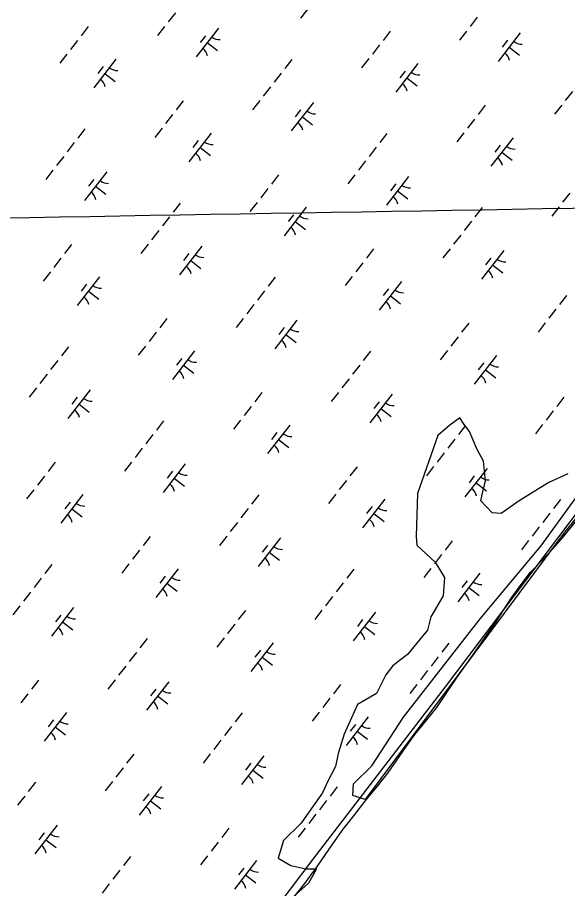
# Model space of a CAD drawing. Extents: x 3888273 to 3909528, y 158682 to 181032.
# Drawn here: x 3901629 to 3902388, y 174052 to 175253 of the extents above; entities that cross this region are included whole.
import ezdxf

# ---------------------------------------------------------------- set-up
doc = ezdxf.new("R2010")
doc.units = 0
for name, color, linetype in [('V-GRID-MAJR', 7, 'Continuous'), ('V-RIVR-EDGE', 7, 'Continuous'), ('V-RRAP-FSHR', 7, 'Continuous'), ('V-WETL-SWMP', 7, 'Continuous')]:
    doc.layers.add(name, color=color, linetype=linetype)

msp = doc.modelspace()

# ---------------------------------------------------------------- linework, layer by layer
at = {"layer": 'V-GRID-MAJR'}
msp.add_spline([(3898267.4, 174919.7), (3899105.7, 174933.9), (3904435.1, 175024.2), (3904936.9, 175032.7)], degree=3, dxfattribs=at)
at = {"layer": 'V-RIVR-EDGE'}
for points in [[(3902388.3, 174623.4), (3902362.2, 174611.3), (3902321.3, 174586.2), (3902296.3, 174568.5), (3902284.2, 174569.5), (3902268.4, 174586.2), (3902271.2, 174599.2), (3902274.9, 174613.1), (3902272.1, 174641), (3902262.8, 174657.7), (3902252.6, 174681.9), (3902245.2, 174691.2), (3902239.6, 174700.5), (3902225.6, 174690.3), (3902208.9, 174676.3), (3902181, 174596.4), (3902179.2, 174536.9), (3902180.1, 174524.9), (3902205.2, 174501.6), (3902218.2, 174480.3), (3902216.3, 174455.2), (3902199.6, 174426.4), (3902195, 174407.8), (3902183.8, 174394.8), (3902167.1, 174374.3), (3902156, 174366), (3902146.7, 174358.5), (3902137.4, 174346.4), (3902129.9, 174331.6), (3902124.4, 174320.4), (3902098.3, 174305.6), (3902090, 174287), (3902079.8, 174264.7), (3902071.4, 174237.7), (3902067.7, 174220.1), (3902057.5, 174200.6), (3902050, 174183.8), (3902034.2, 174161.5), (3902020.3, 174142), (3901996.1, 174117.9), (3901988.7, 174093.7), (3902006.3, 174083.5), (3902026.8, 174078.8), (3902041.7, 174078.8), (3902034.2, 174065.8), (3902030.5, 174059.3), (3902008.2, 174038.9)], [(3902465.4, 174642.9), (3902384.5, 174543.4), (3902108.6, 174174.5), (3902091.8, 174180.1), (3902092.8, 174195.9), (3902117.9, 174221), (3902161.5, 174287.9), (3902267.5, 174423.6), (3902351.1, 174523.9), (3902417.1, 174614.1)]]:
    msp.add_lwpolyline(points, dxfattribs=at)
at = {"layer": 'V-RRAP-FSHR'}
msp.add_lwpolyline([(3903102.7, 175509.3), (3903082.1, 175483.4), (3902997.5, 175371.3), (3902864.9, 175197.8), (3902673.3, 174922.4), (3902531.8, 174738.4), (3902438.3, 174619.4), (3902219.3, 174329.8), (3902036.5, 174092.1), (3901938.6, 173962.6), (3901868.1, 173866.6), (3901815, 173808.1), (3901746, 173745.2), (3901613.7, 173616.3), (3901452.9, 173472.2), (3901199.6, 173252.1), (3901151.7, 173210), (3901101.4, 173147), (3901045.8, 173104.6), (3901042.7, 173100.6), (3901016.7, 173085.3)], dxfattribs=at)
at = {"layer": 'V-WETL-SWMP'}
for p, q in [((3902050.3, 175291), (3902019.6, 175251.6)), ((3901846.8, 175259), (3901836.9, 175246.4)), ((3902263.4, 175252.8), (3902253.6, 175240.1)), ((3901726.6, 175239.8), (3901716.7, 175227.2)), ((3901832, 175240), (3901822.2, 175227.4)), ((3901906.2, 175237.6), (3901875.5, 175198.1)), ((3901888.4, 175227.3), (3901881, 175217.8)), ((3902143.2, 175233.6), (3902133.4, 175220.9)), ((3902248.7, 175233.8), (3902238.9, 175221.2)), ((3902322.8, 175231.3), (3902292.1, 175191.9)), ((3901711.8, 175220.9), (3901702, 175208.2)), ((3901890.8, 175217.8), (3901905, 175206.8)), ((3902128.5, 175214.6), (3902118.7, 175202)), ((3902305.1, 175221.1), (3902297.7, 175211.6)), ((3901697.1, 175201.9), (3901687.3, 175189.3)), ((3902307.5, 175211.6), (3902321.7, 175200.6)), ((3901764.9, 175195.1), (3901734.2, 175155.7)), ((3902007.5, 175194.7), (3901997.7, 175182.1)), ((3902113.8, 175195.7), (3902103.9, 175183.1)), ((3901747.2, 175184.9), (3901739.8, 175175.4)), ((3902181.6, 175188.9), (3902150.9, 175149.4)), ((3902163.8, 175178.6), (3902156.5, 175169.2)), ((3901749.6, 175175.4), (3901763.8, 175164.3)), ((3901992.8, 175175.8), (3901983, 175163.1)), ((3902166.2, 175169.2), (3902180.5, 175158.1)), ((3901978, 175156.8), (3901968.2, 175144.2)), ((3902394.7, 175150.6), (3902384.9, 175138)), ((3901857.8, 175137.7), (3901848, 175125)), ((3901963.3, 175137.9), (3901953.5, 175125.3)), ((3902037.5, 175135.4), (3902006.7, 175096)), ((3902274.5, 175131.4), (3902264.7, 175118.8)), ((3902380, 175131.7), (3902370.2, 175119)), ((3901843.1, 175118.7), (3901833.3, 175106.1)), ((3902019.7, 175125.2), (3902012.3, 175115.7)), ((3902022.1, 175115.7), (3902036.3, 175104.6)), ((3902259.8, 175112.5), (3902249.9, 175099.9)), ((3901722.1, 175098.8), (3901712.3, 175086.2)), ((3901828.4, 175099.8), (3901818.5, 175087.1)), ((3902245, 175093.5), (3902235.2, 175080.9)), ((3901896.2, 175093), (3901865.5, 175053.5)), ((3901878.5, 175082.7), (3901871.1, 175073.2)), ((3902138.8, 175092.6), (3902129, 175079.9)), ((3902312.9, 175086.7), (3902282.2, 175047.3)), ((3901707.4, 175079.9), (3901697.6, 175067.2)), ((3901880.9, 175073.2), (3901895.1, 175062.2)), ((3902124.1, 175073.6), (3902114.2, 175061)), ((3902295.1, 175076.5), (3902287.8, 175067)), ((3901692.7, 175060.9), (3901682.8, 175048.3)), ((3902297.5, 175067), (3902311.7, 175056)), ((3902109.3, 175054.7), (3902099.5, 175042.1)), ((3901677.9, 175042), (3901668.1, 175029.3)), ((3901752.1, 175039.5), (3901721.4, 175000)), ((3901989.1, 175035.5), (3901979.3, 175022.9)), ((3902094.6, 175035.7), (3902084.8, 175023.1)), ((3901734.3, 175029.2), (3901726.9, 175019.8)), ((3902168.7, 175033.3), (3902138, 174993.8)), ((3902151, 175023), (3902143.6, 175013.5)), ((3901736.7, 175019.8), (3901750.9, 175008.7)), ((3901974.4, 175016.6), (3901964.6, 175003.9)), ((3902153.4, 175013.5), (3902167.6, 175002.5)), ((3902391.1, 175010.3), (3902381.2, 174997.7)), ((3901959.6, 174997.6), (3901949.8, 174985)), ((3901853.4, 174996.7), (3901843.6, 174984)), ((3902027.5, 174990.8), (3901996.8, 174951.4)), ((3902270.1, 174990.4), (3902260.3, 174977.8)), ((3902376.3, 174991.4), (3902366.5, 174978.8)), ((3901838.7, 174977.7), (3901828.9, 174965.1)), ((3902009.7, 174980.6), (3902002.4, 174971.1)), ((3902012.1, 174971.1), (3902026.3, 174960)), ((3902255.3, 174971.5), (3902245.5, 174958.9)), ((3901823.9, 174958.8), (3901814.1, 174946.1)), ((3902240.6, 174952.5), (3902230.8, 174939.9)), ((3901703.7, 174939.6), (3901693.9, 174927)), ((3901809.2, 174939.8), (3901799.4, 174927.2)), ((3901883.3, 174937.4), (3901852.6, 174897.9)), ((3901865.6, 174927.1), (3901858.2, 174917.6)), ((3902120.4, 174933.4), (3902110.6, 174920.7)), ((3902225.9, 174933.6), (3902216, 174921)), ((3902300, 174931.1), (3902269.3, 174891.7)), ((3901689, 174920.6), (3901679.2, 174908)), ((3901868, 174917.6), (3901882.2, 174906.6)), ((3902105.7, 174914.4), (3902095.8, 174901.8)), ((3902282.3, 174920.9), (3902274.9, 174911.4)), ((3901674.3, 174901.7), (3901664.4, 174889.1)), ((3902284.7, 174911.4), (3902298.9, 174900.3)), ((3901742.1, 174894.9), (3901711.4, 174855.4)), ((3901984.7, 174894.5), (3901974.9, 174881.9)), ((3902090.9, 174895.5), (3902081.1, 174882.9)), ((3901724.3, 174884.7), (3901717, 174875.2)), ((3902158.8, 174888.7), (3902128.1, 174849.2)), ((3902141, 174878.4), (3902133.6, 174869)), ((3901726.8, 174875.2), (3901741, 174864.1)), ((3901970, 174875.6), (3901960.1, 174862.9)), ((3902143.4, 174869), (3902157.6, 174857.9)), ((3902386.6, 174869.3), (3902376.8, 174856.7)), ((3901955.2, 174856.6), (3901945.4, 174844)), ((3902371.9, 174850.4), (3902362.1, 174837.8)), ((3901835, 174837.4), (3901825.2, 174824.8)), ((3901940.5, 174837.7), (3901930.7, 174825.1)), ((3902014.6, 174835.2), (3901983.9, 174795.7)), ((3902251.7, 174831.2), (3902241.9, 174818.6)), ((3902357.2, 174831.5), (3902347.3, 174818.8)), ((3901820.3, 174818.5), (3901810.5, 174805.9)), ((3901996.9, 174825), (3901989.5, 174815.5)), ((3901999.3, 174815.5), (3902013.5, 174804.4)), ((3902236.9, 174812.3), (3902227.1, 174799.6)), ((3901699.3, 174798.6), (3901689.5, 174786)), ((3901805.5, 174799.6), (3901795.7, 174786.9)), ((3902222.2, 174793.3), (3902212.4, 174780.7)), ((3901873.4, 174792.8), (3901842.7, 174753.3)), ((3901855.6, 174782.5), (3901848.3, 174773)), ((3902116, 174792.4), (3902106.2, 174779.7)), ((3902290.1, 174786.5), (3902259.3, 174747.1)), ((3901684.6, 174779.6), (3901674.7, 174767)), ((3901858, 174773), (3901872.2, 174762)), ((3902101.2, 174773.4), (3902091.4, 174760.8)), ((3902272.3, 174776.3), (3902264.9, 174766.8)), ((3901669.8, 174760.7), (3901660, 174748.1)), ((3902274.7, 174766.8), (3902288.9, 174755.8)), ((3902086.5, 174754.5), (3902076.7, 174741.9)), ((3901655.1, 174741.8), (3901645.3, 174729.1)), ((3901729.2, 174739.3), (3901698.5, 174699.8)), ((3901966.3, 174735.3), (3901956.5, 174722.7)), ((3902071.8, 174735.5), (3902061.9, 174722.9)), ((3901711.5, 174729), (3901704.1, 174719.6)), ((3902145.9, 174733.1), (3902115.2, 174693.6)), ((3902128.1, 174722.8), (3902120.8, 174713.3)), ((3902383, 174729.1), (3902373.1, 174716.4)), ((3901713.9, 174719.6), (3901728.1, 174708.5)), ((3901951.6, 174716.4), (3901941.7, 174703.7)), ((3902130.6, 174713.3), (3902144.8, 174702.3)), ((3902368.2, 174710.1), (3902358.4, 174697.5)), ((3901936.8, 174697.4), (3901927, 174684.8)), ((3901830.6, 174696.4), (3901820.8, 174683.8)), ((3902004.7, 174690.6), (3901974, 174651.2)), ((3902247.3, 174690.2), (3902237.4, 174677.6)), ((3902353.5, 174691.2), (3902343.7, 174678.6)), ((3901815.9, 174677.5), (3901806, 174664.9)), ((3901986.9, 174680.4), (3901979.5, 174670.9)), ((3901989.3, 174670.9), (3902003.5, 174659.8)), ((3902232.5, 174671.3), (3902222.7, 174658.7)), ((3901801.1, 174658.6), (3901791.3, 174645.9)), ((3902217.8, 174652.3), (3902208, 174639.7)), ((3901680.9, 174639.4), (3901671.1, 174626.8)), ((3901786.4, 174639.6), (3901776.6, 174627)), ((3901860.5, 174637.1), (3901829.8, 174597.7)), ((3901842.8, 174626.9), (3901835.4, 174617.4)), ((3902097.6, 174633.2), (3902087.8, 174620.5)), ((3902203, 174633.4), (3902193.2, 174620.8)), ((3902277.2, 174630.9), (3902246.5, 174591.5)), ((3901666.2, 174620.4), (3901656.4, 174607.8)), ((3901845.2, 174617.4), (3901859.4, 174606.4)), ((3902082.8, 174614.2), (3902073, 174601.6)), ((3902259.4, 174620.7), (3902252.1, 174611.2)), ((3901651.4, 174601.5), (3901641.6, 174588.9)), ((3902261.8, 174611.2), (3902276, 174600.1)), ((3901719.3, 174594.7), (3901688.6, 174555.2)), ((3901961.9, 174594.3), (3901952, 174581.7)), ((3902068.1, 174595.3), (3902058.3, 174582.6)), ((3901701.5, 174584.4), (3901694.2, 174575)), ((3902135.9, 174588.5), (3902105.2, 174549)), ((3902118.2, 174578.2), (3902110.8, 174568.7)), ((3902378.5, 174588.1), (3902368.7, 174575.4)), ((3901703.9, 174575), (3901718.1, 174563.9)), ((3901947.1, 174575.4), (3901937.3, 174562.7)), ((3902120.6, 174568.7), (3902134.8, 174557.7)), ((3902363.8, 174569.1), (3902354, 174556.5)), ((3901932.4, 174556.4), (3901922.6, 174543.8)), ((3902381.7, 174535.8), (3902400.5, 174559)), ((3902349.1, 174550.2), (3902339.2, 174537.6)), ((3901812.2, 174537.2), (3901802.4, 174524.6)), ((3901917.7, 174537.5), (3901907.8, 174524.8)), ((3901991.8, 174535), (3901961.1, 174495.5)), ((3902228.9, 174531), (3902219, 174518.4)), ((3902334.3, 174531.3), (3902324.5, 174518.6)), ((3902367.3, 174519.4), (3902381.7, 174535.8)), ((3901797.5, 174518.3), (3901787.6, 174505.7)), ((3901974, 174524.7), (3901966.7, 174515.3)), ((3902353.2, 174504.2), (3902367.3, 174519.4)), ((3901976.4, 174515.3), (3901990.7, 174504.2)), ((3902214.1, 174512.1), (3902204.3, 174499.4)), ((3901676.5, 174498.4), (3901666.7, 174485.8)), ((3901782.7, 174499.4), (3901772.9, 174486.7)), ((3902199.4, 174493.1), (3902189.6, 174480.5)), ((3902337.1, 174487.8), (3902353.2, 174504.2)), ((3901850.6, 174492.6), (3901819.9, 174453.1)), ((3901832.8, 174482.3), (3901825.4, 174472.8)), ((3902093.2, 174492.2), (3902083.3, 174479.5)), ((3902267.2, 174486.3), (3902236.5, 174446.9)), ((3902324.2, 174471), (3902337.1, 174487.8)), ((3901661.7, 174479.4), (3901651.9, 174466.8)), ((3901835.2, 174472.8), (3901849.4, 174461.8)), ((3902078.4, 174473.2), (3902068.6, 174460.6)), ((3902249.5, 174476.1), (3902242.1, 174466.6)), ((3902310.9, 174452.6), (3902324.2, 174471)), ((3901647, 174460.5), (3901637.2, 174447.9)), ((3902251.9, 174466.6), (3902266.1, 174455.5)), ((3902063.7, 174454.3), (3902053.9, 174441.6)), ((3902298.8, 174433.9), (3902310.9, 174452.6)), ((3901632.3, 174441.6), (3901622.4, 174428.9)), ((3901706.4, 174439.1), (3901675.7, 174399.6)), ((3901943.5, 174435.1), (3901933.6, 174422.5)), ((3902048.9, 174435.3), (3902039.1, 174422.7)), ((3902291, 174421.9), (3902298.8, 174433.9)), ((3901688.7, 174428.8), (3901681.3, 174419.4)), ((3902123.1, 174432.9), (3902092.4, 174393.4)), ((3902105.3, 174422.6), (3902098, 174413.1)), ((3902257.5, 174373.3), (3902291, 174421.9)), ((3901691.1, 174419.4), (3901705.3, 174408.3)), ((3901928.7, 174416.1), (3901918.9, 174403.5)), ((3902107.7, 174413.1), (3902121.9, 174402.1)), ((3901914, 174397.2), (3901904.2, 174384.6)), ((3901807.8, 174396.2), (3901797.9, 174383.6)), ((3901981.8, 174390.4), (3901951.1, 174350.9)), ((3902224.4, 174390), (3902214.6, 174377.4)), ((3901793, 174377.3), (3901783.2, 174364.7)), ((3901964.1, 174380.2), (3901956.7, 174370.7)), ((3902235.6, 174342.9), (3902257.5, 174373.3)), ((3901966.5, 174370.7), (3901980.7, 174359.6)), ((3902209.7, 174371.1), (3902199.9, 174358.4)), ((3901778.3, 174358.4), (3901768.5, 174345.7)), ((3902195, 174352.1), (3902185.1, 174339.5)), ((3901658.1, 174339.2), (3901648.3, 174326.5)), ((3901763.6, 174339.4), (3901753.7, 174326.8)), ((3902223.1, 174324.6), (3902235.6, 174342.9)), ((3901837.7, 174336.9), (3901807, 174297.5)), ((3901819.9, 174326.7), (3901812.6, 174317.2)), ((3902074.8, 174332.9), (3902064.9, 174320.3)), ((3902180.2, 174333.2), (3902170.4, 174320.6)), ((3901643.4, 174320.2), (3901633.5, 174307.6)), ((3901822.3, 174317.2), (3901836.5, 174306.2)), ((3902060, 174314), (3902050.2, 174301.4)), ((3902207.5, 174301.4), (3902223.1, 174324.6)), ((3902191.9, 174282.2), (3902207.5, 174301.4)), ((3901696.5, 174294.5), (3901665.7, 174255)), ((3901939, 174294.1), (3901929.2, 174281.5)), ((3902045.3, 174295.1), (3902035.5, 174282.4)), ((3901678.7, 174284.2), (3901671.3, 174274.8)), ((3902113.1, 174288.3), (3902082.4, 174248.8)), ((3902095.4, 174278), (3902088, 174268.5)), ((3902177.4, 174264.3), (3902191.9, 174282.2)), ((3901681.1, 174274.8), (3901695.3, 174263.7)), ((3901924.3, 174275.2), (3901914.5, 174262.5)), ((3902097.8, 174268.5), (3902112, 174257.5)), ((3901909.6, 174256.2), (3901899.7, 174243.6)), ((3902165.7, 174247.9), (3902177.4, 174264.3)), ((3902155.5, 174233.1), (3902165.7, 174247.9)), ((3901789.4, 174237), (3901779.5, 174224.4)), ((3901894.8, 174237.3), (3901885, 174224.6)), ((3901969, 174234.8), (3901938.3, 174195.3)), ((3902139.9, 174210.8), (3902155.5, 174233.1)), ((3901774.6, 174218.1), (3901764.8, 174205.5)), ((3901951.2, 174224.5), (3901943.8, 174215.1)), ((3901953.6, 174215.1), (3901967.8, 174204)), ((3902126.2, 174193.2), (3902139.9, 174210.8)), ((3901653.7, 174198.2), (3901643.8, 174185.5)), ((3901759.9, 174199.1), (3901750.1, 174186.5)), ((3902110.2, 174174), (3902126.2, 174193.2)), ((3901827.7, 174192.3), (3901797, 174152.9)), ((3901810, 174182.1), (3901802.6, 174172.6)), ((3902070.3, 174191.9), (3902060.5, 174179.3)), ((3901638.9, 174179.2), (3901629.1, 174166.6)), ((3901812.4, 174172.6), (3901826.6, 174161.6)), ((3902055.6, 174173), (3902045.8, 174160.4)), ((3902093, 174152), (3902110.2, 174174)), ((3902040.9, 174154.1), (3902031, 174141.4)), ((3902078.5, 174133.7), (3902093, 174152)), ((3901683.6, 174138.9), (3901652.9, 174099.4)), ((3901920.6, 174134.9), (3901910.8, 174122.3)), ((3902026.1, 174135.1), (3902016.3, 174122.5)), ((3902064.1, 174113.3), (3902078.5, 174133.7)), ((3901665.8, 174128.6), (3901658.5, 174119.1)), ((3901668.2, 174119.1), (3901682.4, 174108.1)), ((3901905.9, 174115.9), (3901896.1, 174103.3)), ((3902043, 174082.6), (3902064.1, 174113.3)), ((3901891.2, 174097), (3901881.3, 174084.4)), ((3901784.9, 174096), (3901775.1, 174083.4)), ((3901959, 174090.2), (3901928.3, 174050.7)), ((3901770.2, 174077.1), (3901760.4, 174064.5)), ((3901941.3, 174079.9), (3901933.9, 174070.5)), ((3902023.9, 174057), (3902043, 174082.6)), ((3901943.7, 174070.5), (3901957.9, 174059.4)), ((3901755.5, 174058.1), (3901745.6, 174045.5)), ((3901966.4, 173985.1), (3902023.9, 174057))]:
    msp.add_line(p, q, dxfattribs=at)
for centre, start, end in [((3901908, 175239.5), 231.343, 272.8866), ((3902324.6, 175233.3), 231.343, 272.8866), ((3901874, 175195.9), 11.343, 52.8866), ((3902290.7, 175189.7), 11.343, 52.8866), ((3901766.7, 175197), 231.343, 272.8866), ((3901732.8, 175153.4), 11.343, 52.8866), ((3902183.4, 175190.8), 231.343, 272.8866), ((3902149.5, 175147.2), 11.343, 52.8866), ((3902039.2, 175137.3), 231.343, 272.8866), ((3902005.3, 175093.7), 11.343, 52.8866), ((3901898, 175094.9), 231.343, 272.8866), ((3902314.7, 175088.7), 231.343, 272.8866), ((3901864.1, 175051.3), 11.343, 52.8866), ((3902280.8, 175045.1), 11.343, 52.8866), ((3901753.9, 175041.4), 231.343, 272.8866), ((3901719.9, 174997.8), 11.343, 52.8866), ((3902170.5, 175035.2), 231.343, 272.8866), ((3902136.6, 174991.6), 11.343, 52.8866), ((3902029.3, 174992.7), 231.343, 272.8866), ((3901995.4, 174949.1), 11.343, 52.8866), ((3901885.1, 174939.3), 231.343, 272.8866), ((3902301.8, 174933.1), 231.343, 272.8866), ((3901851.2, 174895.7), 11.343, 52.8866), ((3902267.9, 174889.5), 11.343, 52.8866), ((3901743.9, 174896.8), 231.343, 272.8866), ((3901710, 174853.2), 11.343, 52.8866), ((3902160.6, 174890.6), 231.343, 272.8866), ((3902126.6, 174847), 11.343, 52.8866), ((3902016.4, 174837.1), 231.343, 272.8866), ((3901982.5, 174793.5), 11.343, 52.8866), ((3901875.2, 174794.7), 231.343, 272.8866), ((3902291.8, 174788.5), 231.343, 272.8866), ((3901841.3, 174751.1), 11.343, 52.8866), ((3902257.9, 174744.9), 11.343, 52.8866), ((3901731, 174741.2), 231.343, 272.8866), ((3901697.1, 174697.6), 11.343, 52.8866), ((3902147.7, 174735), 231.343, 272.8866), ((3902113.8, 174691.4), 11.343, 52.8866), ((3902006.5, 174692.5), 231.343, 272.8866), ((3901972.5, 174648.9), 11.343, 52.8866), ((3901862.3, 174639.1), 231.343, 272.8866), ((3902279, 174632.8), 231.343, 272.8866), ((3901828.4, 174595.5), 11.343, 52.8866), ((3902245.1, 174589.2), 11.343, 52.8866), ((3901721.1, 174596.6), 231.343, 272.8866), ((3901687.2, 174553), 11.343, 52.8866), ((3902137.7, 174590.4), 231.343, 272.8866), ((3902103.8, 174546.8), 11.343, 52.8866), ((3901993.6, 174536.9), 231.343, 272.8866), ((3901959.7, 174493.3), 11.343, 52.8866), ((3901852.4, 174494.5), 231.343, 272.8866), ((3902269, 174488.3), 231.343, 272.8866), ((3901818.4, 174450.9), 11.343, 52.8866), ((3902235.1, 174444.7), 11.343, 52.8866), ((3901708.2, 174441), 231.343, 272.8866), ((3901674.3, 174397.4), 11.343, 52.8866), ((3902124.9, 174434.8), 231.343, 272.8866), ((3902091, 174391.2), 11.343, 52.8866), ((3901983.6, 174392.3), 231.343, 272.8866), ((3901949.7, 174348.7), 11.343, 52.8866), ((3901839.5, 174338.9), 231.343, 272.8866), ((3901805.6, 174295.3), 11.343, 52.8866), ((3901698.2, 174296.4), 231.343, 272.8866), ((3901664.3, 174252.8), 11.343, 52.8866), ((3902114.9, 174290.2), 231.343, 272.8866), ((3902081, 174246.6), 11.343, 52.8866), ((3901970.8, 174236.7), 231.343, 272.8866), ((3901936.8, 174193.1), 11.343, 52.8866), ((3901829.5, 174194.3), 231.343, 272.8866), ((3901795.6, 174150.7), 11.343, 52.8866), ((3901685.4, 174140.8), 231.343, 272.8866), ((3901651.5, 174097.2), 11.343, 52.8866), ((3901960.8, 174092.1), 231.343, 272.8866), ((3901926.9, 174048.5), 11.343, 52.8866)]:
    msp.add_arc(centre, 17.6, start, end, dxfattribs=at)

doc.saveas('drawing.dxf')
